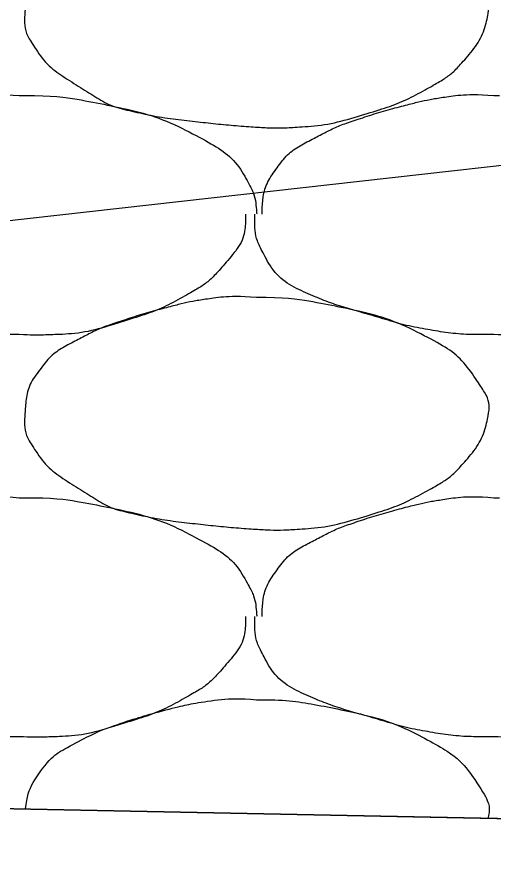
# Model space of a CAD drawing. Extents: x 1373719 to 1374161, y 379835 to 380167.
# Drawn here: x 1373985.012 to 1373985.475, y 379973.865 to 379974.694 of the extents above; entities that cross this region are included whole.
import ezdxf

# ---------------------------------------------------------------- set-up
doc = ezdxf.new("R2010")
doc.units = 0
for name, color, linetype in [('Aggregate Base Course', 7, 'Continuous'), ('SIGNATURE', 7, 'Continuous'), ('T_Drafting', 7, 'Continuous')]:
    doc.layers.add(name, color=color, linetype=linetype)

msp = doc.modelspace()

# ---------------------------------------------------------------- linework, layer by layer
msp.add_line((1373965.35481, 379974.31831), (1373992.0048, 379973.78529))
at = {"layer": 'Aggregate Base Course'}
for points, degree in [([(1373985.24502, 379974.81227), (1373985.27138, 379974.81263), (1373985.29784, 379974.80866), (1373985.32422, 379974.80327), (1373985.35644, 379974.79669), (1373985.38613, 379974.78688), (1373985.41602, 379974.77087), (1373985.43595, 379974.76019), (1373985.44959, 379974.74572), (1373985.46282, 379974.72587), (1373985.46851, 379974.71732), (1373985.47157, 379974.7075), (1373985.47002, 379974.69887), (1373985.46698, 379974.68197), (1373985.45817, 379974.66518), (1373985.44482, 379974.65027), (1373985.43639, 379974.64085), (1373985.42806, 379974.63449), (1373985.41782, 379974.62867), (1373985.39968, 379974.61836), (1373985.3818, 379974.60972), (1373985.36202, 379974.60347), (1373985.33647, 379974.5954), (1373985.31095, 379974.58891), (1373985.28462, 379974.58727), (1373985.27144, 379974.58645), (1373985.25818, 379974.58639), (1373985.24502, 379974.58727), (1373985.22519, 379974.58859), (1373985.20541, 379974.5905), (1373985.18562, 379974.59267), (1373985.16382, 379974.59506), (1373985.14232, 379974.59849), (1373985.12082, 379974.60347), (1373985.10317, 379974.60755), (1373985.08799, 379974.61699), (1373985.07222, 379974.62687), (1373985.05434, 379974.63807), (1373985.03982, 379974.64899), (1373985.02722, 379974.66827), (1373985.02074, 379974.67818), (1373985.01944, 379974.68879), (1373985.02002, 379974.69887), (1373985.02086, 379974.71347), (1373985.02393, 379974.72818), (1373985.03442, 379974.74207), (1373985.04504, 379974.75613), (1373985.05659, 379974.76366), (1373985.07042, 379974.77087), (1373985.08226, 379974.77705), (1373985.0939, 379974.78284), (1373985.10642, 379974.78707), (1373985.1243, 379974.79311), (1373985.14215, 379974.79851), (1373985.16042, 379974.80327), (1373985.17174, 379974.80622), (1373985.18306, 379974.80866), (1373985.19462, 379974.81047), (1373985.21129, 379974.81308), (1373985.22832, 379974.81371), (1373985.24502, 379974.81227)], 3), ([(1373984.78962, 379974.50267), (1373984.78964, 379974.50327), (1373984.78961, 379974.50387), (1373984.78962, 379974.50447), (1373984.78995, 379974.51965), (1373984.79423, 379974.53422), (1373984.80402, 379974.54767), (1373984.81393, 379974.56129), (1373984.82619, 379974.56926), (1373984.84002, 379974.57647), (1373984.85186, 379974.58265), (1373984.8635, 379974.58844), (1373984.87602, 379974.59267), (1373984.8939, 379974.59871), (1373984.91175, 379974.60411), (1373984.93002, 379974.60887), (1373984.94134, 379974.61182), (1373984.95266, 379974.61426), (1373984.96422, 379974.61607), (1373984.98089, 379974.61868), (1373984.99792, 379974.61931), (1373985.01462, 379974.61787)], 3), ([(1373985.01462, 379974.61787), (1373985.01642, 379974.61777), (1373985.01822, 379974.61798), (1373985.02002, 379974.61787)], 2), ([(1373985.02002, 379974.61787), (1373985.04638, 379974.61823), (1373985.07284, 379974.61426), (1373985.09922, 379974.60887), (1373985.13144, 379974.60229), (1373985.16113, 379974.59248), (1373985.19102, 379974.57647), (1373985.21095, 379974.56579), (1373985.22686, 379974.55187), (1373985.23782, 379974.53147), (1373985.24254, 379974.52269), (1373985.24429, 379974.51376), (1373985.24502, 379974.50447), (1373985.24507, 379974.50387), (1373985.24514, 379974.50326), (1373985.24502, 379974.50267)], 3), ([(1373985.25042, 379974.50267), (1373985.25044, 379974.50327), (1373985.25041, 379974.50387), (1373985.25042, 379974.50447), (1373985.25075, 379974.51965), (1373985.25503, 379974.53422), (1373985.26482, 379974.54767), (1373985.27473, 379974.56129), (1373985.28699, 379974.56926), (1373985.30082, 379974.57647), (1373985.31266, 379974.58265), (1373985.3243, 379974.58844), (1373985.33682, 379974.59267), (1373985.3547, 379974.59871), (1373985.37255, 379974.60411), (1373985.39082, 379974.60887), (1373985.40214, 379974.61182), (1373985.41346, 379974.61426), (1373985.42502, 379974.61607), (1373985.44169, 379974.61868), (1373985.45872, 379974.61931), (1373985.47542, 379974.61787)], 3), ([(1373985.47542, 379974.61787), (1373985.47722, 379974.61777), (1373985.47902, 379974.61798), (1373985.48082, 379974.61787)], 2), ([(1373985.01462, 379974.38567), (1373985.01222, 379974.38567), (1373985.00982, 379974.38567), (1373985.00742, 379974.38567), (1373984.98754, 379974.38567), (1373984.96774, 379974.38753), (1373984.94802, 379974.39107), (1373984.92699, 379974.39485), (1373984.90693, 379974.40127), (1373984.88648, 379974.40715), (1373984.86881, 379974.41222), (1373984.85174, 379974.41791), (1373984.83462, 379974.42527), (1373984.81557, 379974.43346), (1373984.7997, 379974.44726), (1373984.78962, 379974.46667), (1373984.78444, 379974.47665), (1373984.78242, 379974.48679), (1373984.78242, 379974.49727), (1373984.78242, 379974.49907), (1373984.78242, 379974.50087), (1373984.78242, 379974.50267)], 3), ([(1373985.23422, 379974.50267), (1373985.23427, 379974.50087), (1373985.23428, 379974.49907), (1373985.23422, 379974.49727), (1373985.23356, 379974.47902), (1373985.22198, 379974.46321), (1373985.20902, 379974.44867), (1373985.20084, 379974.43948), (1373985.19226, 379974.43289), (1373985.18202, 379974.42707), (1373985.16388, 379974.41676), (1373985.146, 379974.40812), (1373985.12622, 379974.40187), (1373985.10067, 379974.3938), (1373985.07517, 379974.3867), (1373985.04882, 379974.38567), (1373985.03742, 379974.38522), (1373985.02601, 379974.38516), (1373985.01462, 379974.38567)], 3), ([(1373985.47542, 379974.38567), (1373985.47302, 379974.38567), (1373985.47062, 379974.38567), (1373985.46822, 379974.38567), (1373985.44834, 379974.38567), (1373985.42854, 379974.38753), (1373985.40882, 379974.39107), (1373985.38779, 379974.39485), (1373985.36773, 379974.40127), (1373985.34728, 379974.40715), (1373985.32961, 379974.41222), (1373985.31254, 379974.41791), (1373985.29542, 379974.42527), (1373985.27637, 379974.43346), (1373985.2605, 379974.44726), (1373985.25042, 379974.46667), (1373985.24524, 379974.47665), (1373985.24322, 379974.48679), (1373985.24322, 379974.49727), (1373985.24322, 379974.49907), (1373985.24322, 379974.50087), (1373985.24322, 379974.50267)], 3), ([(1373985.69502, 379974.50267), (1373985.69507, 379974.50087), (1373985.69508, 379974.49907), (1373985.69502, 379974.49727), (1373985.69436, 379974.47902), (1373985.68278, 379974.46321), (1373985.66982, 379974.44867), (1373985.66164, 379974.43948), (1373985.65306, 379974.43289), (1373985.64282, 379974.42707), (1373985.62468, 379974.41676), (1373985.6068, 379974.40812), (1373985.58702, 379974.40187), (1373985.56147, 379974.3938), (1373985.53597, 379974.3867), (1373985.50962, 379974.38567), (1373985.49822, 379974.38522), (1373985.48681, 379974.38516), (1373985.47542, 379974.38567)], 3), ([(1373985.24502, 379974.42167), (1373985.27138, 379974.42203), (1373985.29784, 379974.41806), (1373985.32422, 379974.41267), (1373985.35644, 379974.40609), (1373985.38613, 379974.39628), (1373985.41602, 379974.38027), (1373985.43595, 379974.36959), (1373985.44959, 379974.35512), (1373985.46282, 379974.33527), (1373985.46851, 379974.32672), (1373985.47157, 379974.3169), (1373985.47002, 379974.30827), (1373985.46698, 379974.29137), (1373985.45817, 379974.27458), (1373985.44482, 379974.25967), (1373985.43639, 379974.25025), (1373985.42806, 379974.24389), (1373985.41782, 379974.23807), (1373985.39968, 379974.22776), (1373985.3818, 379974.21912), (1373985.36202, 379974.21287), (1373985.33647, 379974.2048), (1373985.31095, 379974.19831), (1373985.28462, 379974.19667), (1373985.27144, 379974.19585), (1373985.25818, 379974.19579), (1373985.24502, 379974.19667), (1373985.22519, 379974.19799), (1373985.20541, 379974.1999), (1373985.18562, 379974.20207), (1373985.16382, 379974.20446), (1373985.14232, 379974.20789), (1373985.12082, 379974.21287), (1373985.10317, 379974.21695), (1373985.08799, 379974.22639), (1373985.07222, 379974.23627), (1373985.05434, 379974.24747), (1373985.03982, 379974.25839), (1373985.02722, 379974.27767), (1373985.02074, 379974.28758), (1373985.01944, 379974.29819), (1373985.02002, 379974.30827), (1373985.02086, 379974.32287), (1373985.02393, 379974.33758), (1373985.03442, 379974.35147), (1373985.04504, 379974.36553), (1373985.05659, 379974.37306), (1373985.07042, 379974.38027), (1373985.08226, 379974.38645), (1373985.0939, 379974.39224), (1373985.10642, 379974.39647), (1373985.1243, 379974.40251), (1373985.14215, 379974.40791), (1373985.16042, 379974.41267), (1373985.17174, 379974.41562), (1373985.18306, 379974.41806), (1373985.19462, 379974.41987), (1373985.21129, 379974.42248), (1373985.22832, 379974.42311), (1373985.24502, 379974.42167)], 3), ([(1373984.78962, 379974.11207), (1373984.78964, 379974.11267), (1373984.78961, 379974.11327), (1373984.78962, 379974.11387), (1373984.78995, 379974.12905), (1373984.79423, 379974.14362), (1373984.80402, 379974.15707), (1373984.81393, 379974.17069), (1373984.82619, 379974.17866), (1373984.84002, 379974.18587), (1373984.85186, 379974.19205), (1373984.8635, 379974.19784), (1373984.87602, 379974.20207), (1373984.8939, 379974.20811), (1373984.91175, 379974.21351), (1373984.93002, 379974.21827), (1373984.94134, 379974.22122), (1373984.95266, 379974.22366), (1373984.96422, 379974.22547), (1373984.98089, 379974.22808), (1373984.99792, 379974.22871), (1373985.01462, 379974.22727)], 3), ([(1373985.01462, 379974.22727), (1373985.01642, 379974.22717), (1373985.01822, 379974.22738), (1373985.02002, 379974.22727)], 2), ([(1373985.02002, 379974.22727), (1373985.04638, 379974.22763), (1373985.07284, 379974.22366), (1373985.09922, 379974.21827), (1373985.13144, 379974.21169), (1373985.16113, 379974.20188), (1373985.19102, 379974.18587), (1373985.21095, 379974.17519), (1373985.22686, 379974.16127), (1373985.23782, 379974.14087), (1373985.24254, 379974.13209), (1373985.24429, 379974.12316), (1373985.24502, 379974.11387), (1373985.24507, 379974.11327), (1373985.24514, 379974.11266), (1373985.24502, 379974.11207)], 3), ([(1373985.25042, 379974.11207), (1373985.25044, 379974.11267), (1373985.25041, 379974.11327), (1373985.25042, 379974.11387), (1373985.25075, 379974.12905), (1373985.25503, 379974.14362), (1373985.26482, 379974.15707), (1373985.27473, 379974.17069), (1373985.28699, 379974.17866), (1373985.30082, 379974.18587), (1373985.31266, 379974.19205), (1373985.3243, 379974.19784), (1373985.33682, 379974.20207), (1373985.3547, 379974.20811), (1373985.37255, 379974.21351), (1373985.39082, 379974.21827), (1373985.40214, 379974.22122), (1373985.41346, 379974.22366), (1373985.42502, 379974.22547), (1373985.44169, 379974.22808), (1373985.45872, 379974.22871), (1373985.47542, 379974.22727)], 3), ([(1373985.47542, 379974.22727), (1373985.47722, 379974.22717), (1373985.47902, 379974.22738), (1373985.48082, 379974.22727)], 2), ([(1373985.01462, 379973.99507), (1373985.01222, 379973.99507), (1373985.00982, 379973.99507), (1373985.00742, 379973.99507), (1373984.98754, 379973.99507), (1373984.96774, 379973.99693), (1373984.94802, 379974.00047), (1373984.92699, 379974.00425), (1373984.90693, 379974.01067), (1373984.88648, 379974.01655), (1373984.86881, 379974.02162), (1373984.85174, 379974.02731), (1373984.83462, 379974.03467), (1373984.81557, 379974.04286), (1373984.7997, 379974.05666), (1373984.78962, 379974.07607), (1373984.78444, 379974.08605), (1373984.78242, 379974.09619), (1373984.78242, 379974.10667), (1373984.78242, 379974.10847), (1373984.78242, 379974.11027), (1373984.78242, 379974.11207)], 3), ([(1373985.23422, 379974.11207), (1373985.23427, 379974.11027), (1373985.23428, 379974.10847), (1373985.23422, 379974.10667), (1373985.23356, 379974.08842), (1373985.22198, 379974.07261), (1373985.20902, 379974.05807), (1373985.20084, 379974.04888), (1373985.19226, 379974.04229), (1373985.18202, 379974.03647), (1373985.16388, 379974.02616), (1373985.146, 379974.01752), (1373985.12622, 379974.01127), (1373985.10067, 379974.0032), (1373985.07517, 379973.9961), (1373985.04882, 379973.99507), (1373985.03742, 379973.99462), (1373985.02601, 379973.99456), (1373985.01462, 379973.99507)], 3), ([(1373985.47542, 379973.99507), (1373985.47302, 379973.99507), (1373985.47062, 379973.99507), (1373985.46822, 379973.99507), (1373985.44834, 379973.99507), (1373985.42854, 379973.99693), (1373985.40882, 379974.00047), (1373985.38779, 379974.00425), (1373985.36773, 379974.01067), (1373985.34728, 379974.01655), (1373985.32961, 379974.02162), (1373985.31254, 379974.02731), (1373985.29542, 379974.03467), (1373985.27637, 379974.04286), (1373985.2605, 379974.05666), (1373985.25042, 379974.07607), (1373985.24524, 379974.08605), (1373985.24322, 379974.09619), (1373985.24322, 379974.10667), (1373985.24322, 379974.10847), (1373985.24322, 379974.11027), (1373985.24322, 379974.11207)], 3), ([(1373985.69502, 379974.11207), (1373985.69507, 379974.11027), (1373985.69508, 379974.10847), (1373985.69502, 379974.10667), (1373985.69436, 379974.08842), (1373985.68278, 379974.07261), (1373985.66982, 379974.05807), (1373985.66164, 379974.04888), (1373985.65306, 379974.04229), (1373985.64282, 379974.03647), (1373985.62468, 379974.02616), (1373985.6068, 379974.01752), (1373985.58702, 379974.01127), (1373985.56147, 379974.0032), (1373985.53597, 379973.9961), (1373985.50962, 379973.99507), (1373985.49822, 379973.99462), (1373985.48681, 379973.99456), (1373985.47542, 379973.99507)], 3), ([(1373985.02065, 379973.92498), (1373985.02209, 379973.93715), (1373985.02568, 379973.94929), (1373985.04504, 379973.97493), (1373985.05659, 379973.98246), (1373985.08226, 379973.99585), (1373985.0939, 379974.00164), (1373985.1243, 379974.01191), (1373985.14215, 379974.01731), (1373985.17174, 379974.02502), (1373985.18306, 379974.02746), (1373985.21129, 379974.03188), (1373985.22832, 379974.03251), (1373985.24502, 379974.03107)], 3), ([(1373985.24502, 379974.03107), (1373985.27138, 379974.03143), (1373985.29784, 379974.02746), (1373985.35644, 379974.01549), (1373985.38613, 379974.00568), (1373985.43595, 379973.97899), (1373985.44959, 379973.96452), (1373985.46851, 379973.93612), (1373985.47157, 379973.9263), (1373985.46992, 379973.91711), (1373985.46981, 379973.91655), (1373985.4697, 379973.916)], 3)]:
    msp.add_open_spline(points, degree=degree, dxfattribs=at)
at = {"layer": 'SIGNATURE'}
msp.add_lwpolyline([(1373983.95481, 379975.83445), (1373984.85481, 379975.79845), (1373984.46923, 379976.18404), (1373984.85481, 379976.16861), (1373987.01963, 379975.44701), (1373992.0048, 379973.78529), (1373983.11437, 379973.9631), (1373983.95481, 379975.83445)], dxfattribs=at)
at = {"layer": 'T_Drafting'}
msp.add_lwpolyline([(1373907.34745, 379968.92445), (1373923.89364, 379968.84821), (1373942.81032, 379971.01502), (1373964.30393, 379972.17037), (1373992.0776, 379975.29122), (1374006.81599, 379975.48901), (1374019.98432, 379975.48901)], dxfattribs=at)

doc.saveas('drawing.dxf')
